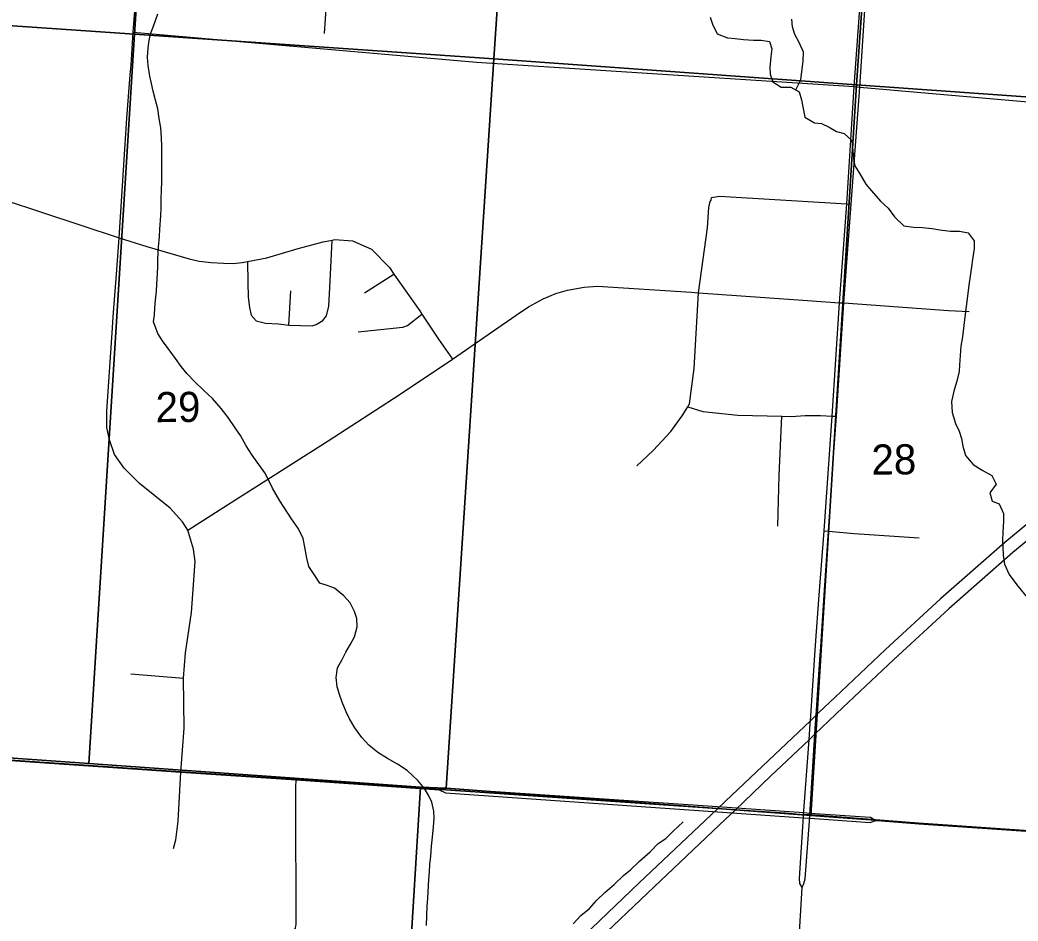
# Model space of a CAD drawing. Extents: x 114843 to 284848, y 317643 to 566895.
# Drawn here: x 233833 to 241157, y 369262 to 375870 of the extents above; entities that cross this region are included whole.
import ezdxf

# ---------------------------------------------------------------- set-up
doc = ezdxf.new("R2010")
doc.units = 0
for name, color, linetype in [('GM_X_City_Street', 7, 'Continuous'), ('GM_X_County_Road', 7, 'Continuous'), ('GM_X_Interstate_Route', 7, 'Continuous'), ('GM_X_Minor_River', 7, 'Continuous'), ('GM_X_Rail_Line', 7, 'Continuous'), ('GM_X_Section', 7, 'Continuous'), ('GM_X_Section_Text', 7, 'Continuous'), ('GM_X_State_Route', 7, 'Continuous'), ('GM_X_Township', 7, 'Continuous')]:
    doc.layers.add(name, color=color, linetype=linetype)

msp = doc.modelspace()

# ---------------------------------------------------------------- linework, layer by layer
at = {"layer": 'GM_X_City_Street'}
for p, q in [((236361.5, 373868.8), (236577.5, 374005.4)), ((235805.6, 373631.7), (235820.8, 373884)), ((235064.4, 372129.4), (235330, 372296.9)), ((234647.1, 371076.1), (235033.9, 371042)), ((235014.9, 370353.3), (235859.2, 370296.9)), ((235859.2, 370296.9), (236910.4, 370224.3))]:
    msp.add_line(p, q, dxfattribs=at)
for points in [[(234664.2, 375780.4), (237184.1, 375562.1), (239954.8, 375381.4), (239995.1, 375378.7)], [(239995.1, 375378.7), (241313.4, 375262.5), (241590.7, 375244.9), (242188.5, 375207), (242593.5, 375181.3), (242605.2, 375180.5), (242709.4, 375173.9), (243544.9, 375114.8)], [(238907.4, 374568.7), (238965.4, 374578), (239900, 374522), (239931.8, 374520.1)], [(233717, 374550.8), (234561, 374273.3), (234763.3, 374210.1), (234957.7, 374152.7), (235073.9, 374119.1), (235148, 374101.4), (235236.2, 374091.7), (235326.3, 374088), (235398.4, 374084.3), (235464.5, 374092.6), (235504, 374099.7), (235644.6, 374125.3), (235874.7, 374194.3), (236058.8, 374243.1), (236123.9, 374255.7), (236142.9, 374259.4), (236273.1, 374249.9), (236413.4, 374188.3), (236543.9, 374054.6), (236577.5, 374005.4), (236646.4, 373904.7), (236771.1, 373728.8), (236781.4, 373713.2), (236903.7, 373528.9), (237007.2, 373383.4)], [(238359.1, 372600.1), (238480.3, 372712.7), (238609.9, 372851.2), (238693.1, 372966.4), (238732.8, 373033.2), (238746.2, 373055.8), (238779.5, 373313.9), (238811.2, 373870.3), (238878.6, 374346.6), (238888.4, 374494.8), (238897, 374538.8), (238905.1, 374548.7), (238907.4, 374568.7)], [(236055.6, 373666.4), (236081.9, 373700.2), (236098.8, 373772.1), (236109.2, 373954.3), (236123.9, 374255.7)], [(235504, 374099.7), (235504.3, 373944.3), (235508.9, 373840), (235517.8, 373759.7), (235531.1, 373705.4), (235566.5, 373664.9), (235634.1, 373645.9), (235729.9, 373640.7), (235805.6, 373631.7), (235977.2, 373627.4), (236007.3, 373637), (236055.6, 373666.4)], [(235330, 372296.9), (235383.1, 372330.4), (236094.4, 372784.5), (236615.5, 373120.7), (237007.2, 373383.4), (237474.9, 373705.9), (237564.3, 373765.8), (237672.7, 373825.8), (237766.1, 373864.7), (237850, 373888.2), (237972.1, 373910.1), (238071.4, 373918.5), (238758.3, 373873.8)], [(238758.3, 373873.8), (238811.2, 373870.3), (239611.4, 373813.3)], [(239611.4, 373813.3), (239846.2, 373796.6), (239878, 373794.7)], [(239878, 373794.7), (240645.9, 373740.4), (240798.7, 373732.1)], [(236313.9, 373582.9), (236643.7, 373616.6), (236677.8, 373630.2), (236781.4, 373713.2)], [(238732.8, 373033.2), (238843.3, 372998.4), (239100.4, 372973), (239424, 372964.6), (239491.9, 372962.9), (239594.5, 372968.7), (239707.9, 372969.6), (239791.9, 372965.8), (239823.8, 372963.9)], [(239393.3, 372157.6), (239404.1, 372530.2), (239424, 372964.6)], [(239733.9, 372124.3), (239765.7, 372122.4), (239955.3, 372104.3), (240431.6, 372071.2)], [(229717.6, 370712.6), (233120.6, 370483.7), (235014.9, 370353.3)], [(234960.1, 369793.1), (234960.5, 369794.7), (234977.1, 369857.6), (234993.5, 369994.6), (235014.9, 370353.3)], [(236910.4, 370224.3), (236936.4, 370231.4), (236959.7, 370237.3), (238881.6, 370107.9), (239584.3, 370057.5), (239630.7, 370054.2), (240035.1, 370025.2), (240073.3, 370022.7), (240113.2, 370000.4)], [(236910.4, 370224.3), (236955.5, 370201.7), (239581.7, 370019.3), (239628.6, 370016.1)], [(239628.6, 370016.1), (240070.7, 369985.4), (240113.2, 370000.4)], [(240113.2, 370000.4), (240154.5, 369997.1), (240427.9, 369975.7), (242358.5, 369842.8), (243040.5, 369795.8), (243388.4, 369776.2), (243507.9, 369778.8), (243606.7, 369783.6), (243715.9, 369798.1), (243816.9, 369815.3), (243930, 369843.1), (244195.1, 369917.1), (244410.8, 369980.2)]]:
    msp.add_lwpolyline(points, dxfattribs=at)
at = {"layer": 'GM_X_County_Road'}
for p, q in [((235859.2, 370296.9), (235014.9, 370353.3)), ((235857.8, 370244.8), (235859.2, 370296.9)), ((235856.9, 370087.3), (235856.7, 370140))]:
    msp.add_line(p, q, dxfattribs=at)
for points in [[(234643, 375467), (234648.5, 375539.9), (234664.2, 375780.4), (234736.9, 376713.2), (234739.8, 376805.5), (234795.2, 377697.1)], [(234517.5, 373692.4), (234541.1, 374005.1), (234561, 374273.3), (234618.8, 375149.4), (234643, 375467)], [(235014.9, 370353.3), (235037.1, 370677.3), (235033.9, 371042), (235047.5, 371228.7), (235091.9, 371525.5), (235117.9, 371899.4), (235107.3, 371989.7), (235085.8, 372062.3), (235064.4, 372129.4), (235025.4, 372188.6), (234935.4, 372289.4), (234823.4, 372381.1), (234710.3, 372470.7), (234597, 372582.3), (234528, 372683.2), (234489.7, 372791), (234471.4, 372881.2), (234470.6, 373002.5), (234511.5, 373613), (234517.5, 373692.4)], [(235856.7, 370140), (235856.5, 370197.9), (235857.8, 370244.8)], [(235859.1, 369510.7), (235857.5, 369871.3), (235856.9, 370087.3)], [(234714.5, 366921.2), (234818.4, 367027.1), (234865.5, 367091.7), (234892.6, 367192.5), (234916.1, 367398.8), (234978, 367936.6), (235038.2, 368456.4), (235066.9, 368705.7), (235111.9, 369109), (235124.4, 369146.7), (235153.5, 369173.7), (235192, 369183.4), (235301, 369181.2), (235782.8, 369168.5), (235801.3, 369169.9), (235812.3, 369170.5), (235838, 369185.1), (235854.9, 369209.4), (235859.5, 369238.6), (235860.2, 369270.3), (235859.1, 369510.7)]]:
    msp.add_lwpolyline(points, dxfattribs=at)
at = {"layer": 'GM_X_Interstate_Route'}
for points in [[(244591.6, 374676.4), (244284.9, 374451.7), (244023.5, 374265.8), (243639.1, 373991), (243375.9, 373799.6), (242965.7, 373505.1), (242691.3, 373311.4), (242304.8, 373029.5), (241971.5, 372776.9), (241596, 372481.5), (241059.5, 372038.9), (240587.7, 371625.3), (240185.3, 371253.9), (239811.9, 370901.7), (239697.5, 370792.7)], [(241656.1, 372407.4), (241119.6, 371964.8), (240647.7, 371551.1), (240245.3, 371179.7), (239871.9, 370827.5), (239664.7, 370631.5), (239622.9, 370591.8), (239340.8, 370323.4), (239081.3, 370074.5), (239009.4, 370009.3), (238437.9, 369466.8), (238087.6, 369134)], [(239697.5, 370792.7), (239674.7, 370771), (239632.8, 370731.3), (239280.7, 370397.5), (239010.3, 370141.2)], [(239010.3, 370141.2), (238949.4, 370083.5), (238377.8, 369540.9), (238027.6, 369208.1), (237757.6, 368942.2), (237573.3, 368755.8), (237270.8, 368439.8), (237088.1, 368243.1), (236773.5, 367900), (236643, 367748.7)]]:
    msp.add_lwpolyline(points, dxfattribs=at)
at = {"layer": 'GM_X_Minor_River'}
for points in [[(234849.9, 374204.4), (234856.1, 374282.5), (234860.2, 374336.6), (234866.4, 374434.8), (234868.6, 374493), (234870.7, 374563.1), (234872.8, 374617.2), (234875, 374687.4), (234875.5, 374887.8), (234873.6, 374945.9), (234871.7, 375006), (234865.9, 375080.2), (234854.1, 375148.3), (234844.2, 375218.5), (234828.4, 375282.6), (234810.5, 375348.8), (234798.7, 375404.9), (234786.8, 375459.1), (234775, 375537.2), (234769.1, 375595.4), (234775.3, 375665.5), (234781.4, 375719.6), (234791.5, 375769.7), (234813.6, 375825.8), (234845.8, 375916)], [(238898.2, 375890.2), (238914.1, 375840), (238949.9, 375769.9), (239025.8, 375739.7), (239081.8, 375733.7), (239141.7, 375727.6), (239215.7, 375723.5), (239271.7, 375721.5), (239333.6, 375713.4), (239349.5, 375659.2), (239343.4, 375599.1), (239335.2, 375523), (239337.1, 375472.9), (239356.9, 375416.7), (239418.8, 375378.6), (239488.8, 375378.5), (239550.7, 375342.4), (239568.6, 375284.2), (239576.4, 375234.1), (239592.3, 375158), (239662.1, 375115.8), (239714.1, 375111.7), (239772, 375083.6), (239823.9, 375051.5), (239879.9, 375037.4), (239937.7, 374985.3), (239945.6, 374911.1), (239949.4, 374853), (239959.3, 374800.9), (239995.2, 374742.7), (240039, 374666.5), (240080.8, 374616.4), (240148.6, 374542.1), (240202.5, 374490), (240250.3, 374425.8), (240318.2, 374361.6), (240390.1, 374351.5), (240456.1, 374347.5), (240526, 374341.4), (240582, 374331.3), (240661.9, 374321.2), (240725.9, 374321.2)], [(239525.6, 375357), (239562.9, 375432.6), (239573.1, 375512.7), (239579.2, 375568.9), (239581.3, 375635), (239549.5, 375705.2), (239519.7, 375763.3), (239501.8, 375819.5), (239497.9, 375875.6)], [(240725.9, 374321.2), (240789.9, 374309.1), (240833.7, 374250.9), (240835.6, 374194.8), (240823.4, 374112.7), (240815.3, 374060.6), (240805.1, 373992.4), (240795, 373926.3), (240788.8, 373864.2), (240776.6, 373770), (240766.5, 373693.9), (240758.3, 373629.7), (240748.1, 373547.6), (240738, 373477.4), (240731.8, 373409.3), (240727.7, 373341.2), (240723.6, 373291.1), (240707.4, 373221), (240687.3, 373156.9), (240669.1, 373072.7), (240672.9, 372992.5), (240698.7, 372910.4), (240724.6, 372854.2), (240742.4, 372800.1), (240752.3, 372744), (240770.1, 372675.8), (240828, 372609.6), (240893.9, 372569.5), (240963.7, 372529.4), (240995.6, 372465.2), (240949.4, 372403.1), (240967.3, 372341), (241019.2, 372320.9), (241051.1, 372250.8), (241050.9, 372194.6), (241044.7, 372110.5), (241042.6, 372054.4), (241044.5, 372004.3), (241048.4, 371946.2), (241056.2, 371880), (241092, 371803.9), (241147.8, 371727.7)], [(236815.8, 369229), (236818, 369299.1), (236822.1, 369371.2), (236826.2, 369427.3), (236834.6, 369567.6), (236838.7, 369623.7), (236840.8, 369675.7), (236847, 369737.9), (236853.1, 369810), (236861.3, 369878.1), (236867.4, 369952.2), (236873.6, 370014.3), (236869.7, 370068.5), (236855.8, 370132.6), (236830, 370184.7), (236802.1, 370234.8), (236752.3, 370293), (236674.5, 370367.2), (236604.6, 370411.3), (236530.7, 370453.5), (236458.8, 370497.6), (236393, 370551.8), (236341.1, 370607.9), (236291.3, 370680.1), (236251.5, 370744.3), (236227.6, 370796.4), (236197.8, 370866.6), (236177.9, 370922.7), (236162, 370978.8), (236154.2, 371049), (236164.4, 371119.1), (236196.5, 371181.2), (236224.6, 371233.2), (236258.7, 371293.3), (236288.8, 371345.4), (236307, 371419.5), (236305.1, 371481.6), (236287.2, 371531.7), (236255.4, 371595.9), (236209.6, 371648), (236141.7, 371702.2), (236087.8, 371722.3), (236033.8, 371740.4), (235996, 371796.5), (235952.1, 371862.7), (235938.3, 371922.8), (235924.5, 372005), (235910.6, 372067.1), (235876.8, 372139.3), (235827, 372211.5), (235773.2, 372293.7), (235739.3, 372343.8), (235687.5, 372436), (235659.7, 372492.2), (235629.8, 372548.3), (235586, 372610.5), (235538.2, 372678.7), (235494.3, 372746.8), (235450.5, 372823), (235412.7, 372879.2), (235360.8, 372955.4), (235309, 373021.5), (235247.2, 373093.8), (235181.4, 373151.9), (235113.5, 373218.1), (235059.7, 373276.3), (235015.8, 373328.4), (234974, 373386.6), (234920.2, 373460.8), (234880.3, 373516.9), (234844.5, 373571.1), (234812.7, 373657.3), (234820.8, 373707.4), (234822.9, 373759.5), (234827, 373815.6), (234835.2, 373881.7), (234837.3, 373933.8), (234841.5, 374008), (234845.6, 374064.1), (234845.7, 374118.2), (234849.9, 374204.4)], [(242527.8, 370875.3), (242464.8, 370921.7), (242402.9, 370947.7), (242345, 370961.6), (242267.1, 370983.6), (242201.2, 370997.5), (242121.3, 371009.5), (242053.4, 371007.4), (242001.5, 370999.3), (241937.6, 370989.2), (241861.7, 370985.1), (241793.8, 371003.1), (241721.9, 371053.1), (241663.9, 371125.1), (241627.9, 371177.2), (241583.9, 371235.3), (241531.9, 371285.3), (241458, 371359.4), (241402, 371419.4), (241294, 371551.5), (241146.8, 371729.2)], [(237893.4, 369242), (237947.5, 369302.1), (238011.6, 369354.1), (238065.8, 369416.2), (238125.9, 369472.2), (238194, 369530.2), (238262.1, 369596.3), (238312.2, 369638.3), (238378.3, 369700.4), (238456.4, 369768.4), (238516.5, 369830.5), (238572.6, 369866.5), (238626.7, 369920.6), (238698.8, 369988.6)]]:
    msp.add_lwpolyline(points, dxfattribs=at)
at = {"layer": 'GM_X_Rail_Line'}
msp.add_lwpolyline([(236432, 376904.7), (236326.8, 376879.1), (236246.4, 376832.9), (236155.9, 376734.6), (236134.3, 376668.1), (236117.1, 376526), (236066.5, 375770.3)], dxfattribs=at)
at = {"layer": 'GM_X_Section'}
for points in [[(232374.1, 381251), (235024.7, 381081.2), (234673.6, 375766.5), (232028.8, 375947.4)], [(235024.7, 381081.2), (237667.7, 380911.8), (237310.5, 375586.1), (234673.6, 375766.5)], [(237667.7, 380911.8), (240343.4, 380718.3), (239971.4, 375395), (237310.5, 375586.1)], [(240343.4, 380718.3), (243012.2, 380536.2), (242624.4, 375205.9), (239971.4, 375395)], [(234673.6, 375766.5), (234339.3, 370417), (231709.7, 370603.9), (232028.8, 375947.4)], [(237310.5, 375586.1), (236961.3, 370236.5), (236771.2, 370244), (234339.3, 370417), (234673.6, 375766.5)], [(237310.5, 375586.1), (239971.4, 375395), (239636.9, 370036.2), (236961.3, 370236.5)], [(239971.4, 375395), (242624.4, 375205.9), (242304.8, 369841.8), (239636.9, 370036.2)], [(231381.6, 370619.2), (231709.7, 370603.9), (234339.3, 370417), (236771.2, 370244), (236465.2, 365226.6), (231071.6, 365597.7)], [(236771.2, 370244), (236961.3, 370236.5), (239636.9, 370036.2), (242304.8, 369841.8), (242001.9, 364809.8), (236465.2, 365226.6)]]:
    msp.add_lwpolyline(points, close=True, dxfattribs=at)
at = {"layer": 'GM_X_State_Route'}
for p, q in [((239995.1, 375378.7), (240038.2, 376019.8)), ((239787.5, 372437.9), (239805.7, 372700.9)), ((239536.1, 368871.6), (239572.9, 369507.6))]:
    msp.add_line(p, q, dxfattribs=at)
for points in [[(239954.8, 375381.4), (240054.9, 376764.5), (240075.9, 377127.6), (240080.1, 377195.5), (240093.7, 377388.9), (240116.6, 377719.8), (240122.1, 377808.6), (240134.8, 377984.8), (240137.9, 378019.4), (240148.9, 378173.4), (240163.2, 378391.7), (240189.9, 378677), (240193.8, 378742.8), (240200.8, 378766.6), (240212.2, 378787)], [(239755.6, 372439.8), (239791.9, 372965.8), (239846.2, 373796.6), (239900, 374522), (239954.8, 375381.4)], [(239805.7, 372700.9), (239823.8, 372963.9), (239878, 373794.7), (239931.8, 374520.1), (239995.1, 375378.7)], [(239697.7, 371652), (239733.9, 372124.3), (239755.6, 372439.8)], [(239734, 371650.7), (239765.7, 372122.4), (239787.5, 372437.9)], [(239631.3, 370709.8), (239632.8, 370731.3), (239669.6, 371284.6), (239697.7, 371652)], [(239702.3, 371179.1), (239708.6, 371273.3), (239734, 371650.7)], [(239670.2, 370709), (239674.7, 370771), (239702.3, 371179.1)], [(239581.8, 370028.4), (239582.4, 370038.8), (239622.9, 370591.8), (239631.3, 370709.8)], [(239628.7, 370028.2), (239629.5, 370038.6), (239664.7, 370631.5), (239670.2, 370709)], [(239572.9, 369507.6), (239556.4, 369538.1), (239554, 369573.5), (239581.8, 370028.4)], [(239572.9, 369507.6), (239585.7, 369537.5), (239595.9, 369572.3), (239628.7, 370028.2)]]:
    msp.add_lwpolyline(points, dxfattribs=at)
at = {"layer": 'GM_X_Township'}
for points in [[(233119.4, 370486.5), (235013.7, 370356.1), (235858, 370299.7), (238948.2, 370086.3), (239080.1, 370077.3), (239448.3, 370052.3), (239581.2, 370041.7), (239628.3, 370041.5), (239701.2, 370035.3), (240426.7, 369978.6), (243039.4, 369798.6), (243387.2, 369779), (243506.7, 369781.7), (243605.6, 369786.4), (244013.1, 369729.7), (244483.6, 369705.3), (246040.7, 369567.4), (246202.4, 369553.1), (247065.2, 369521.3), (247559.4, 369478.9), (247737.5, 369465.4), (249612.8, 369333.1)], [(249612.8, 369333.1), (247737.5, 369465.4), (247559.4, 369478.9), (247065.2, 369521.3), (246202.4, 369553.1), (246040.7, 369567.4), (244483.6, 369705.3), (244013.1, 369729.7), (243605.6, 369786.4), (243506.7, 369781.7), (243387.2, 369779), (243039.4, 369798.6), (240426.7, 369978.6), (239701.2, 370035.3), (239628.3, 370041.5), (239581.2, 370041.7), (239448.3, 370052.3), (239080.1, 370077.3), (238948.2, 370086.3), (235858, 370299.7), (235013.7, 370356.1), (233119.4, 370486.5)]]:
    msp.add_lwpolyline(points, dxfattribs=at)

# ---------------------------------------------------------------- texts
at = {"layer": 'GM_X_Section_Text'}
for s, rotation, p in [('29', 0.41428, (234829.5, 372920.4)), ('28', 0.41441, (240081.9, 372535.9))]:
    msp.add_text(s, height=221.01, rotation=rotation, dxfattribs=at).set_placement(p)

doc.saveas('drawing.dxf')
